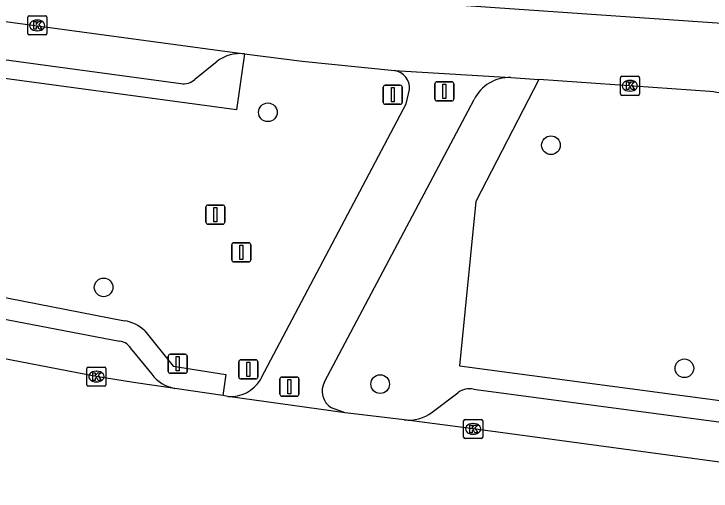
# Model space of a CAD drawing. Extents: x 161696 to 162377, y 380761 to 381673.
# Drawn here: x 162136.47 to 162173.03, y 380763.04 to 380788.04 of the extents above; entities that cross this region are included whole.
import ezdxf

# ---------------------------------------------------------------- set-up
doc = ezdxf.new("R2010")
doc.units = 0
for name, color, linetype in [('IMGEO_Afsluitpaal', 7, 'Continuous'), ('IMGEO_Boom', 7, 'Continuous'), ('IMGEO_Fietspad_gesloten', 7, 'Continuous'), ('IMGEO_Kolk', 7, 'Continuous'), ('IMGEO_Rijbaan_lokaal_gesloten', 7, 'Continuous'), ('IMGEO_Verkeersbordpaal', 7, 'Continuous'), ('IMGEO_Vlaggenmast', 7, 'Continuous'), ('IMGEO_Voetpad_open', 7, 'Continuous')]:
    doc.layers.add(name, color=color, linetype=linetype)

msp = doc.modelspace()

# ---------------------------------------------------------------- linework, layer by layer
at = {"layer": 'IMGEO_Afsluitpaal'}
for p, q in [((162158.646, 380784.486), (162159.436, 380784.486)), ((162159.436, 380784.486), (162158.646, 380784.486)), ((162158.546, 380783.586), (162158.546, 380784.386)), ((162158.546, 380784.386), (162158.546, 380783.586)), ((162159.536, 380784.386), (162159.536, 380783.586)), ((162159.536, 380783.586), (162159.536, 380784.386)), ((162159.436, 380783.486), (162158.646, 380783.486)), ((162158.646, 380783.486), (162159.436, 380783.486)), ((162150.423, 380768.115), (162150.423, 380768.915)), ((162150.423, 380768.915), (162150.423, 380768.115)), ((162150.523, 380769.015), (162151.313, 380769.015)), ((162151.313, 380769.015), (162150.523, 380769.015)), ((162151.413, 380768.915), (162151.413, 380768.115)), ((162151.413, 380768.115), (162151.413, 380768.915)), ((162151.313, 380768.015), (162150.523, 380768.015)), ((162150.523, 380768.015), (162151.313, 380768.015))]:
    msp.add_line(p, q, dxfattribs=at)
for points in [[(162158.966, 380784.361), (162159.116, 380784.361), (162159.116, 380783.611), (162158.966, 380783.611), (162158.966, 380784.361)], [(162150.843, 380768.89), (162150.993, 380768.89), (162150.993, 380768.14), (162150.843, 380768.14), (162150.843, 380768.89)]]:
    msp.add_lwpolyline(points, dxfattribs=at)
for centre, start, end in [((162158.646, 380784.386), 90, 180), ((162158.646, 380784.386), 90, 180), ((162159.436, 380784.386), 0, 90), ((162159.436, 380784.386), 360, 90), ((162158.646, 380783.586), 180, 270), ((162158.646, 380783.586), 180, 270), ((162159.436, 380783.586), 270, 0), ((162159.436, 380783.586), 270, 0), ((162150.523, 380768.915), 90, 180), ((162150.523, 380768.915), 90, 180), ((162151.313, 380768.915), 0, 90), ((162151.313, 380768.915), 360, 90), ((162150.523, 380768.115), 180, 270), ((162150.523, 380768.115), 180, 270), ((162151.313, 380768.115), 270, 0), ((162151.313, 380768.115), 270, 0)]:
    msp.add_arc(centre, 0.1, start, end, dxfattribs=at)
at = {"layer": 'IMGEO_Boom'}
for centre in [(162149.788, 380782.888), (162164.632, 380781.164), (162141.174, 380773.717), (162171.629, 380769.474), (162155.675, 380768.648)]:
    msp.add_circle(centre, 0.489, dxfattribs=at)
at = {"layer": 'IMGEO_Fietspad_gesloten'}
for points in [[(162149.397, 380768.877), (162149.43, 380768.936), (162149.462, 380768.996), (162157.039, 380783.335), (162157.212, 380784.084)], [(162152.765, 380768.766), (162160.604, 380783.563)], [(162153.841, 380767.149), (162153.129, 380767.41)]]:
    msp.add_lwpolyline(points, dxfattribs=at)
for centre, radius, start, end in [((162156.293, 380784.164), 0.923, 355.0115, 81.5726), ((162162.444, 380782.658), 2.05, 87.707, 153.8164), ((162147.84, 380769.817), 1.819, 265.3639, 328.8904), ((162153.634, 380768.273), 1, 150.4223, 239.6298)]:
    msp.add_arc(centre, radius, start, end, dxfattribs=at)
at = {"layer": 'IMGEO_Kolk'}
for p, q in [((162137.194, 380787.017), (162137.194, 380787.869)), ((162137.269, 380787.943), (162138.121, 380787.943)), ((162138.195, 380787.869), (162138.195, 380787.017)), ((162137.682, 380787.723), (162137.707, 380787.723)), ((162137.705, 380787.163), (162137.68, 380787.163)), ((162138.121, 380786.943), (162137.269, 380786.943)), ((162168.271, 380783.852), (162168.271, 380784.704)), ((162168.346, 380784.778), (162169.198, 380784.778)), ((162168.759, 380784.558), (162168.784, 380784.558)), ((162169.272, 380784.704), (162169.272, 380783.852)), ((162169.198, 380783.778), (162168.346, 380783.778)), ((162168.782, 380783.998), (162168.757, 380783.998)), ((162140.37, 380769.542), (162141.222, 380769.542)), ((162140.295, 380768.616), (162140.295, 380769.468)), ((162140.783, 380769.322), (162140.808, 380769.322)), ((162141.296, 380769.468), (162141.296, 380768.616)), ((162140.806, 380768.762), (162140.781, 380768.762)), ((162141.222, 380768.542), (162140.37, 380768.542)), ((162160.051, 380765.872), (162160.051, 380766.724)), ((162160.126, 380766.798), (162160.978, 380766.798)), ((162160.539, 380766.578), (162160.564, 380766.578)), ((162161.052, 380766.724), (162161.052, 380765.872)), ((162160.562, 380766.018), (162160.537, 380766.018)), ((162160.978, 380765.798), (162160.126, 380765.798))]:
    msp.add_line(p, q, dxfattribs=at)
for points in [[(162137.194, 380787.017), (162137.194, 380787.869)], [(162137.269, 380787.943), (162138.121, 380787.943)], [(162138.195, 380787.869), (162138.195, 380787.017)], [(162137.515, 380787.643), (162137.638, 380787.643), (162137.638, 380787.492), (162137.768, 380787.643), (162137.932, 380787.643), (162137.786, 380787.492), (162137.939, 380787.243), (162137.787, 380787.243), (162137.702, 380787.407), (162137.638, 380787.34), (162137.638, 380787.243), (162137.515, 380787.243), (162137.515, 380787.643)], [(162138.121, 380786.943), (162137.269, 380786.943)], [(162168.271, 380783.852), (162168.271, 380784.704)], [(162168.346, 380784.778), (162169.198, 380784.778)], [(162169.272, 380784.704), (162169.272, 380783.852)], [(162168.592, 380784.478), (162168.715, 380784.478), (162168.715, 380784.327), (162168.845, 380784.478), (162169.009, 380784.478), (162168.863, 380784.327), (162169.016, 380784.078), (162168.864, 380784.078), (162168.779, 380784.242), (162168.715, 380784.175), (162168.715, 380784.078), (162168.592, 380784.078), (162168.592, 380784.478)], [(162169.198, 380783.778), (162168.346, 380783.778)], [(162140.37, 380769.542), (162141.222, 380769.542)], [(162140.295, 380768.616), (162140.295, 380769.468)], [(162140.616, 380769.242), (162140.739, 380769.242), (162140.739, 380769.091), (162140.869, 380769.242), (162141.033, 380769.242), (162140.887, 380769.091), (162141.04, 380768.842), (162140.888, 380768.842), (162140.803, 380769.006), (162140.739, 380768.939), (162140.739, 380768.842), (162140.616, 380768.842), (162140.616, 380769.242)], [(162141.296, 380769.468), (162141.296, 380768.616)], [(162141.222, 380768.542), (162140.37, 380768.542)], [(162160.051, 380765.872), (162160.051, 380766.724)], [(162160.126, 380766.798), (162160.978, 380766.798)], [(162161.052, 380766.724), (162161.052, 380765.872)], [(162160.372, 380766.498), (162160.495, 380766.498), (162160.495, 380766.347), (162160.625, 380766.498), (162160.789, 380766.498), (162160.643, 380766.347), (162160.796, 380766.098), (162160.644, 380766.098), (162160.559, 380766.262), (162160.495, 380766.195), (162160.495, 380766.098), (162160.372, 380766.098), (162160.372, 380766.498)], [(162160.978, 380765.798), (162160.126, 380765.798)]]:
    msp.add_lwpolyline(points, dxfattribs=at)
for centre, start, end in [((162137.271, 380787.867), 91.552, 178.448), ((162137.271, 380787.867), 91.552, 178.448), ((162138.119, 380787.867), 1.552, 88.448), ((162138.119, 380787.867), 1.552, 88.448), ((162137.271, 380787.019), 181.552, 268.448), ((162137.271, 380787.019), 181.552, 268.448), ((162138.119, 380787.019), 271.552, 358.448), ((162138.119, 380787.019), 271.552, 358.448), ((162168.348, 380784.702), 91.552, 178.448), ((162168.348, 380784.702), 91.552, 178.448), ((162169.196, 380784.702), 1.552, 88.448), ((162169.196, 380784.702), 1.552, 88.448), ((162168.348, 380783.854), 181.552, 268.448), ((162168.348, 380783.854), 181.552, 268.448), ((162169.196, 380783.854), 271.552, 358.448), ((162169.196, 380783.854), 271.552, 358.448), ((162140.372, 380769.466), 91.552, 178.448), ((162140.372, 380769.466), 91.552, 178.448), ((162141.22, 380769.466), 1.552, 88.448), ((162141.22, 380769.466), 1.552, 88.448), ((162140.372, 380768.618), 181.552, 268.448), ((162140.372, 380768.618), 181.552, 268.448), ((162141.22, 380768.618), 271.552, 358.448), ((162141.22, 380768.618), 271.552, 358.448), ((162160.128, 380766.722), 91.552, 178.448), ((162160.128, 380766.722), 91.552, 178.448), ((162160.976, 380766.722), 1.552, 88.448), ((162160.976, 380766.722), 1.552, 88.448), ((162160.128, 380765.874), 181.552, 268.448), ((162160.128, 380765.874), 181.552, 268.448), ((162160.976, 380765.874), 271.552, 358.448), ((162160.976, 380765.874), 271.552, 358.448)]:
    msp.add_arc(centre, 0.0765, start, end, dxfattribs=at)
for centre, major_axis, ratio, start_param, end_param in [((162137.681, 380787.443), (-0.387, 0.002), 0.722429, 4.712389, 7.853982), ((162137.706, 380787.443), (-0.39, 0.002), 0.717154, 1.570796, 4.712389), ((162168.758, 380784.278), (-0.387, 0.002), 0.722429, 4.712389, 7.853982), ((162168.783, 380784.278), (-0.39, 0.002), 0.717154, 1.570796, 4.712389), ((162140.782, 380769.042), (-0.387, 0.002), 0.722429, 4.712389, 7.853982), ((162140.807, 380769.042), (-0.39, 0.002), 0.717154, 1.570796, 4.712389), ((162160.538, 380766.298), (-0.387, 0.002), 0.722429, 4.712389, 7.853982), ((162160.563, 380766.298), (-0.39, 0.002), 0.717154, 1.570796, 4.712389)]:
    msp.add_ellipse(centre, major_axis=major_axis, ratio=ratio, start_param=start_param, end_param=end_param, dxfattribs=at)
at = {"layer": 'IMGEO_Rijbaan_lokaal_gesloten'}
for points in [[(162234.771, 380780.432), (162229.289, 380780.178), (162226.418, 380780.403), (162192.055, 380785.129), (162178.941, 380786.895), (162173.589, 380787.538), (162153.114, 380788.982), (161814.137, 380834.931)], [(162067.893, 380796.878), (162148.554, 380785.952)], [(162148.554, 380785.952), (162151.59, 380785.565), (162156.428, 380785.077)], [(162156.428, 380785.077), (162162.526, 380784.707)], [(162162.526, 380784.707), (162163.99, 380784.605)], [(162172.96, 380783.978), (162163.99, 380784.605)], [(162144.907, 380768.423), (162142.745, 380768.731), (162140.793, 380769.041), (162126.814, 380771.733)], [(162147.431, 380768.044), (162144.907, 380768.423)], [(162147.693, 380768.004), (162147.431, 380768.044)], [(162153.841, 380767.149), (162147.693, 380768.004)], [(162156.934, 380766.772), (162153.841, 380767.149)], [(162186.181, 380763.043), (162176.312, 380764.18), (162160.547, 380766.297), (162156.934, 380766.772)]]:
    msp.add_lwpolyline(points, dxfattribs=at)
msp.add_arc((162171.073, 380765.956), 18.12, 74.4238, 84.0236, dxfattribs=at)
at = {"layer": 'IMGEO_Verkeersbordpaal'}
for p, q in [((162155.842, 380783.408), (162155.842, 380784.208)), ((162155.842, 380784.208), (162155.842, 380783.408)), ((162155.942, 380784.308), (162156.732, 380784.308)), ((162156.732, 380784.308), (162155.942, 380784.308)), ((162156.832, 380784.208), (162156.832, 380783.408)), ((162156.832, 380783.408), (162156.832, 380784.208)), ((162156.732, 380783.308), (162155.942, 380783.308)), ((162155.942, 380783.308), (162156.732, 380783.308)), ((162144.568, 380769.314), (162144.568, 380770.114)), ((162144.568, 380770.114), (162144.568, 380769.314)), ((162144.668, 380770.214), (162145.458, 380770.214)), ((162145.458, 380770.214), (162144.668, 380770.214)), ((162145.558, 380770.114), (162145.558, 380769.314)), ((162145.558, 380769.314), (162145.558, 380770.114)), ((162148.366, 380769.919), (162149.156, 380769.919)), ((162149.156, 380769.919), (162148.366, 380769.919)), ((162148.266, 380769.019), (162148.266, 380769.819)), ((162148.266, 380769.819), (162148.266, 380769.019)), ((162149.256, 380769.819), (162149.256, 380769.019)), ((162149.256, 380769.019), (162149.256, 380769.819)), ((162145.458, 380769.214), (162144.668, 380769.214)), ((162144.668, 380769.214), (162145.458, 380769.214)), ((162149.156, 380768.919), (162148.366, 380768.919)), ((162148.366, 380768.919), (162149.156, 380768.919))]:
    msp.add_line(p, q, dxfattribs=at)
for points in [[(162156.262, 380784.183), (162156.412, 380784.183), (162156.412, 380783.433), (162156.262, 380783.433), (162156.262, 380784.183)], [(162144.988, 380770.089), (162145.138, 380770.089), (162145.138, 380769.339), (162144.988, 380769.339), (162144.988, 380770.089)], [(162148.686, 380769.794), (162148.836, 380769.794), (162148.836, 380769.044), (162148.686, 380769.044), (162148.686, 380769.794)]]:
    msp.add_lwpolyline(points, dxfattribs=at)
for centre, start, end in [((162155.942, 380784.208), 90, 180), ((162155.942, 380784.208), 90, 180), ((162156.732, 380784.208), 0, 90), ((162156.732, 380784.208), 360, 90), ((162155.942, 380783.408), 180, 270), ((162155.942, 380783.408), 180, 270), ((162156.732, 380783.408), 270, 0), ((162156.732, 380783.408), 270, 0), ((162144.668, 380770.114), 90, 180), ((162144.668, 380770.114), 90, 180), ((162145.458, 380770.114), 0, 90), ((162145.458, 380770.114), 360, 90), ((162148.366, 380769.819), 90, 180), ((162148.366, 380769.819), 90, 180), ((162149.156, 380769.819), 0, 90), ((162149.156, 380769.819), 360, 90), ((162144.668, 380769.314), 180, 270), ((162144.668, 380769.314), 180, 270), ((162145.458, 380769.314), 270, 0), ((162145.458, 380769.314), 270, 0), ((162148.366, 380769.019), 180, 270), ((162148.366, 380769.019), 180, 270), ((162149.156, 380769.019), 270, 0), ((162149.156, 380769.019), 270, 0)]:
    msp.add_arc(centre, 0.1, start, end, dxfattribs=at)
at = {"layer": 'IMGEO_Vlaggenmast'}
for p, q in [((162146.54, 380777.128), (162146.54, 380777.928)), ((162146.54, 380777.928), (162146.54, 380777.128)), ((162146.64, 380778.028), (162147.43, 380778.028)), ((162147.43, 380778.028), (162146.64, 380778.028)), ((162147.53, 380777.928), (162147.53, 380777.128)), ((162147.53, 380777.128), (162147.53, 380777.928)), ((162147.43, 380777.028), (162146.64, 380777.028)), ((162146.64, 380777.028), (162147.43, 380777.028)), ((162147.898, 380775.152), (162147.898, 380775.952)), ((162147.898, 380775.952), (162147.898, 380775.152)), ((162147.998, 380776.052), (162148.788, 380776.052)), ((162148.788, 380776.052), (162147.998, 380776.052)), ((162148.888, 380775.952), (162148.888, 380775.152)), ((162148.888, 380775.152), (162148.888, 380775.952)), ((162148.788, 380775.052), (162147.998, 380775.052)), ((162147.998, 380775.052), (162148.788, 380775.052))]:
    msp.add_line(p, q, dxfattribs=at)
for points in [[(162146.96, 380777.903), (162147.11, 380777.903), (162147.11, 380777.153), (162146.96, 380777.153), (162146.96, 380777.903)], [(162148.318, 380775.927), (162148.468, 380775.927), (162148.468, 380775.177), (162148.318, 380775.177), (162148.318, 380775.927)]]:
    msp.add_lwpolyline(points, dxfattribs=at)
for centre, start, end in [((162146.64, 380777.928), 90, 180), ((162146.64, 380777.928), 90, 180), ((162147.43, 380777.928), 0, 90), ((162147.43, 380777.928), 360, 90), ((162146.64, 380777.128), 180, 270), ((162146.64, 380777.128), 180, 270), ((162147.43, 380777.128), 270, 0), ((162147.43, 380777.128), 270, 0), ((162147.998, 380775.952), 90, 180), ((162147.998, 380775.952), 90, 180), ((162148.788, 380775.952), 0, 90), ((162148.788, 380775.952), 360, 90), ((162147.998, 380775.152), 180, 270), ((162147.998, 380775.152), 180, 270), ((162148.788, 380775.152), 270, 0), ((162148.788, 380775.152), 270, 0)]:
    msp.add_arc(centre, 0.1, start, end, dxfattribs=at)
at = {"layer": 'IMGEO_Voetpad_open'}
for points in [[(162148.554, 380785.952), (162148.135, 380783.016), (162119.151, 380786.933), (162119.278, 380787.901)], [(162119.278, 380787.901), (162145.223, 380784.398)], [(162145.966, 380784.617), (162147.13, 380785.576)], [(162163.99, 380784.605), (162160.693, 380778.214), (162159.834, 380769.606), (162183.222, 380766.487), (162183.142, 380765.376)], [(162114.799, 380777.323), (162142.268, 380771.968)], [(162130.409, 380773.109), (162142.014, 380770.897)], [(162143.33, 380771.438), (162144.819, 380769.592), (162147.575, 380769.154), (162147.431, 380768.044)], [(162142.653, 380770.444), (162143.7, 380769.166)], [(162158.396, 380767.174), (162159.754, 380768.191)], [(162160.579, 380768.383), (162183.142, 380765.376)]]:
    msp.add_lwpolyline(points, dxfattribs=at)
for centre, radius, start, end in [((162148.328, 380783.924), 2.04, 83.6341, 125.9481), ((162145.36, 380785.302), 0.915, 261.3671, 311.4788), ((162141.949, 380769.999), 1.994, 46.1675, 80.7888), ((162141.907, 380770.069), 0.835, 26.6981, 82.6347), ((162145.231, 380770.301), 1.905, 216.5501, 260.2191), ((162160.373, 380767.398), 1.006, 78.2012, 128.001), ((162157.175, 380768.755), 1.998, 263.0707, 307.6781)]:
    msp.add_arc(centre, radius, start, end, dxfattribs=at)

doc.saveas('drawing.dxf')
